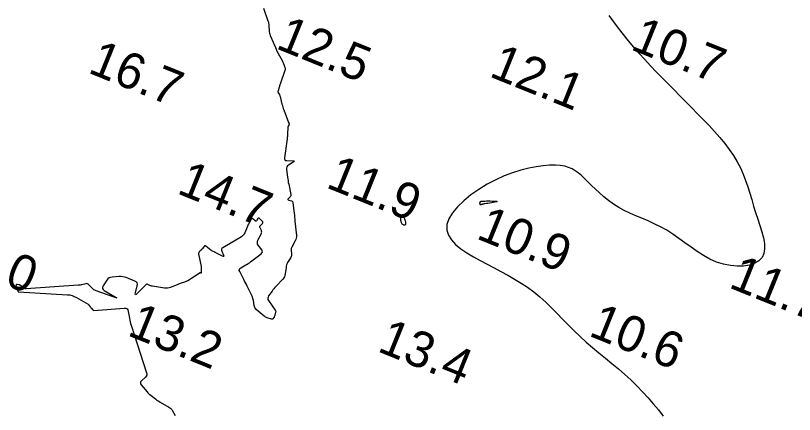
# Model space of a CAD drawing. Extents: x 3040093 to 3056816, y 408076 to 509144.
# Drawn here: x 3043964.6 to 3044073.1, y 439544.8 to 439600.5 of the extents above; entities that cross this region are included whole.
import ezdxf

# ---------------------------------------------------------------- set-up
doc = ezdxf.new("R2010")
doc.units = 0
for name, color, linetype in [('V-CHAN-CONT-EL12-1112', 7, 'Continuous'), ('V-CHAN-CONT-EL15', 7, 'Continuous'), ('V-TOPO-SOUN-0810', 7, 'Continuous')]:
    doc.layers.add(name, color=color, linetype=linetype)

msp = doc.modelspace()

# ---------------------------------------------------------------- linework, layer by layer
at = {"layer": 'V-CHAN-CONT-EL12-1112'}
msp.add_lwpolyline([(3044047.26, 439600.48), (3044047.89, 439599.57), (3044048.55, 439598.68), (3044049.24, 439597.79), (3044049.96, 439596.91), (3044050.71, 439596.04), (3044051.47, 439595.18), (3044052.25, 439594.32), (3044053.05, 439593.46), (3044053.86, 439592.61), (3044054.68, 439591.77), (3044055.5, 439590.92), (3044056.33, 439590.09), (3044057.16, 439589.25), (3044057.98, 439588.41), (3044058.81, 439587.58), (3044059.62, 439586.75), (3044060.43, 439585.92), (3044061.21, 439585.1), (3044061.98, 439584.27), (3044062.71, 439583.44), (3044063.39, 439582.6), (3044064.03, 439581.76), (3044064.61, 439580.92), (3044065.13, 439580.07), (3044065.58, 439579.21), (3044065.96, 439578.34), (3044066.3, 439577.46), (3044066.6, 439576.58), (3044066.88, 439575.69), (3044067.15, 439574.79), (3044067.42, 439573.89), (3044067.7, 439572.98), (3044068, 439572.07), (3044068.3, 439571.17), (3044068.57, 439570.29), (3044068.79, 439569.44), (3044068.93, 439568.65), (3044068.96, 439567.92), (3044068.86, 439567.27), (3044068.6, 439566.71), (3044068.17, 439566.26), (3044067.58, 439565.91), (3044066.86, 439565.67), (3044066.03, 439565.53), (3044065.14, 439565.51), (3044064.19, 439565.59), (3044063.23, 439565.78), (3044062.27, 439566.09), (3044061.34, 439566.49), (3044060.44, 439566.99), (3044059.56, 439567.54), (3044058.7, 439568.15), (3044057.86, 439568.77), (3044057.01, 439569.38), (3044056.17, 439569.98), (3044055.32, 439570.52), (3044054.46, 439571), (3044053.59, 439571.43), (3044052.73, 439571.82), (3044051.87, 439572.18), (3044051.02, 439572.53), (3044050.19, 439572.89), (3044049.4, 439573.27), (3044048.63, 439573.69), (3044047.91, 439574.15), (3044047.22, 439574.65), (3044046.57, 439575.18), (3044045.96, 439575.72), (3044045.39, 439576.26), (3044044.85, 439576.78), (3044044.34, 439577.28), (3044043.87, 439577.74), (3044043.43, 439578.16), (3044043, 439578.52), (3044042.58, 439578.82), (3044042.13, 439579.08), (3044041.64, 439579.28), (3044041.1, 439579.43), (3044040.49, 439579.53), (3044039.8, 439579.58), (3044039, 439579.57), (3044038.1, 439579.5), (3044037.13, 439579.37), (3044036.09, 439579.17), (3044034.99, 439578.89), (3044033.85, 439578.53), (3044032.68, 439578.09), (3044031.5, 439577.55), (3044030.31, 439576.92), (3044029.15, 439576.21), (3044028.05, 439575.44), (3044027.05, 439574.62), (3044026.18, 439573.78), (3044025.48, 439572.94), (3044024.97, 439572.1), (3044024.7, 439571.3), (3044024.68, 439570.54), (3044024.9, 439569.83), (3044025.32, 439569.16), (3044025.91, 439568.53), (3044026.64, 439567.93), (3044027.48, 439567.35), (3044028.38, 439566.81), (3044029.33, 439566.28), (3044030.29, 439565.77), (3044031.26, 439565.27), (3044032.22, 439564.76), (3044033.18, 439564.25), (3044034.12, 439563.72), (3044035.04, 439563.16), (3044035.94, 439562.56), (3044036.81, 439561.92), (3044037.65, 439561.23), (3044038.46, 439560.49), (3044039.25, 439559.72), (3044040.04, 439558.92), (3044040.82, 439558.11), (3044041.61, 439557.3), (3044042.41, 439556.49), (3044043.24, 439555.69), (3044044.09, 439554.92), (3044044.97, 439554.16), (3044045.87, 439553.41), (3044046.77, 439552.67), (3044047.68, 439551.93), (3044048.58, 439551.18), (3044049.46, 439550.42), (3044050.32, 439549.64), (3044051.15, 439548.84), (3044051.94, 439548.01), (3044052.71, 439547.17), (3044053.45, 439546.32), (3044054.15, 439545.46), (3044054.83, 439544.59)], dxfattribs=at)
for points in [[(3044029.3, 439574.33), (3044029.3, 439574.36), (3044029.31, 439574.39), (3044029.32, 439574.41), (3044029.32, 439574.43), (3044029.33, 439574.45), (3044029.34, 439574.47), (3044029.35, 439574.49), (3044029.37, 439574.51), (3044029.38, 439574.53), (3044029.41, 439574.54), (3044029.46, 439574.55), (3044029.54, 439574.57), (3044029.64, 439574.58), (3044029.78, 439574.59), (3044029.97, 439574.59), (3044030.2, 439574.6), (3044030.47, 439574.6), (3044030.74, 439574.6), (3044031.02, 439574.59), (3044031.26, 439574.58), (3044031.47, 439574.57), (3044031.61, 439574.55), (3044031.68, 439574.53), (3044031.65, 439574.5), (3044031.54, 439574.46), (3044031.37, 439574.42), (3044031.15, 439574.38), (3044030.91, 439574.34), (3044030.66, 439574.3), (3044030.41, 439574.26), (3044030.19, 439574.23), (3044030.01, 439574.2), (3044029.86, 439574.18), (3044029.75, 439574.16), (3044029.67, 439574.14), (3044029.61, 439574.13), (3044029.56, 439574.12), (3044029.53, 439574.11), (3044029.5, 439574.1), (3044029.48, 439574.09), (3044029.46, 439574.08), (3044029.44, 439574.07), (3044029.42, 439574.06), (3044029.4, 439574.06), (3044029.39, 439574.06), (3044029.37, 439574.06), (3044029.36, 439574.07), (3044029.35, 439574.09), (3044029.34, 439574.11), (3044029.33, 439574.14), (3044029.32, 439574.17), (3044029.31, 439574.2), (3044029.3, 439574.23), (3044029.3, 439574.27), (3044029.3, 439574.3)], [(3044018.98, 439571.45), (3044018.98, 439571.55), (3044018.96, 439571.67), (3044018.93, 439571.79), (3044018.89, 439571.92), (3044018.84, 439572.05), (3044018.79, 439572.16), (3044018.73, 439572.25), (3044018.68, 439572.32), (3044018.62, 439572.37), (3044018.56, 439572.4), (3044018.51, 439572.42), (3044018.46, 439572.42), (3044018.42, 439572.41), (3044018.38, 439572.39), (3044018.34, 439572.37), (3044018.31, 439572.34), (3044018.29, 439572.31), (3044018.27, 439572.28), (3044018.26, 439572.24), (3044018.25, 439572.2), (3044018.24, 439572.15), (3044018.24, 439572.1), (3044018.24, 439572.04), (3044018.24, 439571.97), (3044018.25, 439571.89), (3044018.26, 439571.82), (3044018.28, 439571.73), (3044018.3, 439571.66), (3044018.34, 439571.58), (3044018.38, 439571.5), (3044018.43, 439571.43), (3044018.5, 439571.37), (3044018.58, 439571.32), (3044018.65, 439571.28), (3044018.73, 439571.26), (3044018.81, 439571.25), (3044018.87, 439571.27), (3044018.93, 439571.3), (3044018.96, 439571.36)]]:
    msp.add_lwpolyline(points, close=True, dxfattribs=at)
at = {"layer": 'V-CHAN-CONT-EL15'}
msp.add_lwpolyline([(3043999.16, 439601.46), (3043999.77, 439599.7), (3043999.82, 439599.53), (3043999.86, 439599.37), (3043999.89, 439599.2), (3043999.9, 439599.03), (3043999.92, 439598.34), (3043999.94, 439598.17), (3043999.97, 439598), (3044000.01, 439597.84), (3044000.07, 439597.68), (3044000.49, 439596.73), (3044000.54, 439596.61), (3044000.59, 439596.49), (3044000.64, 439596.37), (3044000.7, 439596.24), (3044000.9, 439595.75), (3044000.96, 439595.63), (3044001.01, 439595.51), (3044001.07, 439595.39), (3044001.13, 439595.27), (3044001.78, 439594.07), (3044001.83, 439593.97), (3044001.88, 439593.87), (3044001.93, 439593.76), (3044001.97, 439593.65), (3044002.12, 439593.22), (3044002.15, 439593.12), (3044002.16, 439593.01), (3044002.15, 439592.9), (3044002.12, 439592.79), (3044001.46, 439590.88), (3044001.43, 439590.78), (3044001.39, 439590.67), (3044001.36, 439590.56), (3044001.33, 439590.45), (3044001.18, 439589.94), (3044001.16, 439589.88), (3044001.16, 439589.81), (3044001.18, 439589.75), (3044001.21, 439589.69), (3044001.35, 439589.44), (3044001.39, 439589.38), (3044001.42, 439589.32), (3044001.44, 439589.25), (3044001.46, 439589.18), (3044001.72, 439588.11), (3044001.77, 439587.9), (3044001.83, 439587.7), (3044001.89, 439587.51), (3044001.97, 439587.31), (3044002.64, 439585.56), (3044002.65, 439585.53), (3044002.66, 439585.5), (3044002.67, 439585.47), (3044002.67, 439585.43), (3044002.7, 439585.3), (3044002.7, 439585.27), (3044002.7, 439585.24), (3044002.69, 439585.21), (3044002.67, 439585.18), (3044002.58, 439585.02), (3044002.56, 439584.98), (3044002.54, 439584.94), (3044002.53, 439584.9), (3044002.53, 439584.86), (3044002.49, 439583.94), (3044002.48, 439583.77), (3044002.47, 439583.61), (3044002.45, 439583.44), (3044002.43, 439583.27), (3044002.07, 439580.63), (3044002.07, 439580.46), (3044002.13, 439580.33), (3044002.24, 439580.26), (3044002.41, 439580.23), (3044003.22, 439580.2), (3044003.36, 439580.18), (3044003.42, 439580.14), (3044003.39, 439580.08), (3044003.27, 439579.99), (3044002.62, 439579.59), (3044002.48, 439579.48), (3044002.39, 439579.34), (3044002.34, 439579.19), (3044002.34, 439579.01), (3044002.49, 439577.91), (3044002.52, 439577.67), (3044002.56, 439577.42), (3044002.6, 439577.18), (3044002.65, 439576.94), (3044002.93, 439575.5), (3044002.94, 439575.41), (3044002.93, 439575.33), (3044002.89, 439575.26), (3044002.84, 439575.19), (3044002.59, 439574.92), (3044002.55, 439574.85), (3044002.54, 439574.8), (3044002.58, 439574.76), (3044002.65, 439574.73), (3044003.04, 439574.61), (3044003.12, 439574.58), (3044003.18, 439574.52), (3044003.23, 439574.45), (3044003.25, 439574.36), (3044003.41, 439572.9), (3044003.44, 439572.62), (3044003.47, 439572.34), (3044003.5, 439572.06), (3044003.53, 439571.79), (3044003.72, 439569.8), (3044003.73, 439569.6), (3044003.7, 439569.41), (3044003.65, 439569.22), (3044003.56, 439569.04), (3044003.09, 439568.18), (3044003.04, 439568.07), (3044003.01, 439567.96), (3044003, 439567.84), (3044003, 439567.71), (3044003.05, 439567.21), (3044003.05, 439567.09), (3044003.04, 439566.97), (3044003, 439566.85), (3044002.95, 439566.74), (3044002.51, 439566.02), (3044002.42, 439565.86), (3044002.35, 439565.69), (3044002.31, 439565.52), (3044002.28, 439565.34), (3044002.17, 439564.43), (3044002.13, 439564.22), (3044002.06, 439564.03), (3044001.96, 439563.86), (3044001.82, 439563.69), (3044000.85, 439562.67), (3044000.71, 439562.52), (3044000.58, 439562.36), (3044000.46, 439562.2), (3044000.33, 439562.04), (3043999.86, 439561.37), (3043999.78, 439561.2), (3043999.75, 439561.03), (3043999.77, 439560.87), (3043999.86, 439560.7), (3044000.78, 439559.39), (3044000.81, 439559.32), (3044000.84, 439559.25), (3044000.84, 439559.17), (3044000.83, 439559.1), (3044000.72, 439558.68), (3044000.71, 439558.65), (3044000.7, 439558.62), (3044000.69, 439558.59), (3044000.68, 439558.56), (3044000.65, 439558.44), (3044000.64, 439558.42), (3044000.63, 439558.39), (3044000.61, 439558.36), (3044000.59, 439558.34), (3044000.44, 439558.16), (3044000.4, 439558.12), (3044000.36, 439558.11), (3044000.32, 439558.1), (3044000.28, 439558.11), (3043999.66, 439558.32), (3043999.55, 439558.36), (3043999.44, 439558.41), (3043999.33, 439558.48), (3043999.23, 439558.56), (3043998.14, 439559.49), (3043998.03, 439559.6), (3043997.94, 439559.73), (3043997.88, 439559.88), (3043997.84, 439560.04), (3043997.74, 439560.7), (3043997.71, 439560.86), (3043997.67, 439561.02), (3043997.62, 439561.18), (3043997.55, 439561.33), (3043996.88, 439562.71), (3043996.76, 439562.96), (3043996.64, 439563.2), (3043996.52, 439563.44), (3043996.39, 439563.67), (3043995.83, 439564.75), (3043995.77, 439564.92), (3043995.78, 439565.06), (3043995.85, 439565.19), (3043995.99, 439565.29), (3043996.69, 439565.68), (3043996.86, 439565.77), (3043997.03, 439565.88), (3043997.19, 439565.99), (3043997.35, 439566.11), (3043998.81, 439567.22), (3043998.93, 439567.35), (3043998.99, 439567.48), (3043998.97, 439567.63), (3043998.89, 439567.79), (3043998.42, 439568.44), (3043998.33, 439568.6), (3043998.29, 439568.77), (3043998.3, 439568.94), (3043998.36, 439569.12), (3043998.85, 439570.08), (3043998.88, 439570.18), (3043998.89, 439570.27), (3043998.88, 439570.37), (3043998.85, 439570.46), (3043998.66, 439570.84), (3043998.63, 439570.93), (3043998.63, 439571.01), (3043998.65, 439571.09), (3043998.71, 439571.17), (3043998.99, 439571.46), (3043999.04, 439571.53), (3043999.06, 439571.6), (3043999.04, 439571.67), (3043998.99, 439571.75), (3043998.58, 439572.17), (3043998.52, 439572.21), (3043998.47, 439572.22), (3043998.42, 439572.2), (3043998.37, 439572.14), (3043998.18, 439571.85), (3043998.13, 439571.8), (3043998.08, 439571.77), (3043998.02, 439571.78), (3043997.96, 439571.83), (3043997.67, 439572.1), (3043997.6, 439572.15), (3043997.54, 439572.16), (3043997.48, 439572.13), (3043997.43, 439572.06), (3043997.11, 439571.48), (3043997.04, 439571.35), (3043996.98, 439571.22), (3043996.92, 439571.09), (3043996.86, 439570.96), (3043996.53, 439570.17), (3043996.45, 439570), (3043996.34, 439569.85), (3043996.21, 439569.73), (3043996.06, 439569.62), (3043993.46, 439568.06), (3043993.35, 439567.97), (3043993.29, 439567.86), (3043993.28, 439567.75), (3043993.32, 439567.61), (3043993.57, 439567.04), (3043993.61, 439566.92), (3043993.59, 439566.86), (3043993.53, 439566.85), (3043993.42, 439566.9), (3043992.5, 439567.39), (3043992.44, 439567.42), (3043992.38, 439567.45), (3043992.32, 439567.48), (3043992.26, 439567.51), (3043992.02, 439567.62), (3043991.96, 439567.65), (3043991.91, 439567.69), (3043991.85, 439567.72), (3043991.8, 439567.76), (3043991.13, 439568.3), (3043991.06, 439568.35), (3043990.99, 439568.36), (3043990.92, 439568.33), (3043990.86, 439568.27), (3043990.58, 439567.92), (3043990.53, 439567.86), (3043990.48, 439567.81), (3043990.44, 439567.75), (3043990.39, 439567.7), (3043990.18, 439567.49), (3043990.14, 439567.43), (3043990.12, 439567.37), (3043990.11, 439567.3), (3043990.11, 439567.23), (3043990.45, 439565.48), (3043990.46, 439565.41), (3043990.47, 439565.34), (3043990.47, 439565.27), (3043990.47, 439565.2), (3043990.45, 439564.82), (3043990.45, 439564.79), (3043990.45, 439564.76), (3043990.45, 439564.73), (3043990.45, 439564.7), (3043990.45, 439564.55), (3043990.44, 439564.54), (3043990.44, 439564.53), (3043990.43, 439564.53), (3043990.42, 439564.53), (3043990.38, 439564.56), (3043990.37, 439564.56), (3043990.36, 439564.57), (3043990.34, 439564.56), (3043990.33, 439564.56), (3043988.58, 439563.48), (3043988.48, 439563.41), (3043988.37, 439563.36), (3043988.25, 439563.31), (3043988.13, 439563.27), (3043987.66, 439563.12), (3043987.54, 439563.08), (3043987.42, 439563.04), (3043987.3, 439563), (3043987.19, 439562.95), (3043986.19, 439562.55), (3043985.99, 439562.48), (3043985.78, 439562.44), (3043985.56, 439562.43), (3043985.35, 439562.45), (3043983.66, 439562.71), (3043983.58, 439562.73), (3043983.49, 439562.75), (3043983.41, 439562.78), (3043983.33, 439562.82), (3043983.02, 439562.97), (3043982.94, 439563), (3043982.87, 439563), (3043982.8, 439562.97), (3043982.74, 439562.92), (3043981.53, 439561.68), (3043981.39, 439561.55), (3043981.31, 439561.53), (3043981.28, 439561.61), (3043981.31, 439561.8), (3043981.56, 439562.77), (3043981.59, 439562.99), (3043981.54, 439563.18), (3043981.42, 439563.33), (3043981.22, 439563.44), (3043980, 439563.91), (3043979.77, 439563.99), (3043979.54, 439564.04), (3043979.3, 439564.06), (3043979.05, 439564.06), (3043978.05, 439563.98), (3043977.83, 439563.94), (3043977.64, 439563.86), (3043977.47, 439563.73), (3043977.33, 439563.55), (3043976.81, 439562.77), (3043976.73, 439562.58), (3043976.72, 439562.41), (3043976.8, 439562.27), (3043976.96, 439562.14), (3043978.4, 439561.3), (3043978.63, 439561.16), (3043978.69, 439561.09), (3043978.6, 439561.1), (3043978.35, 439561.18), (3043975.81, 439562.09), (3043975.67, 439562.16), (3043975.53, 439562.23), (3043975.41, 439562.32), (3043975.29, 439562.43), (3043974.82, 439562.92), (3043974.73, 439563), (3043974.62, 439563.05), (3043974.5, 439563.07), (3043974.38, 439563.05), (3043973.85, 439562.93), (3043973.72, 439562.9), (3043973.59, 439562.88), (3043973.46, 439562.86), (3043973.32, 439562.85), (3043966.07, 439562.36), (3043965.97, 439562.36), (3043965.87, 439562.38), (3043965.78, 439562.42), (3043965.69, 439562.48), (3043965.29, 439562.81), (3043965.24, 439562.84), (3043965.19, 439562.87), (3043965.13, 439562.89), (3043965.07, 439562.9), (3043964.82, 439562.95), (3043964.77, 439562.95), (3043964.74, 439562.94), (3043964.71, 439562.91), (3043964.7, 439562.87), (3043964.66, 439562.67), (3043964.66, 439562.62), (3043964.66, 439562.57), (3043964.67, 439562.53), (3043964.69, 439562.48), (3043964.9, 439562.11), (3043964.91, 439562.1), (3043964.92, 439562.08), (3043964.93, 439562.06), (3043964.94, 439562.04), (3043964.96, 439561.96), (3043964.97, 439561.94), (3043964.98, 439561.93), (3043964.99, 439561.92), (3043965.01, 439561.92), (3043971.82, 439561.53), (3043972.15, 439561.49), (3043972.47, 439561.41), (3043972.77, 439561.3), (3043973.07, 439561.15), (3043974.71, 439560.19), (3043974.75, 439560.16), (3043974.8, 439560.12), (3043974.83, 439560.08), (3043974.87, 439560.04), (3043974.99, 439559.86), (3043975.03, 439559.81), (3043975.06, 439559.77), (3043975.09, 439559.72), (3043975.13, 439559.68), (3043975.31, 439559.45), (3043975.36, 439559.4), (3043975.41, 439559.37), (3043975.47, 439559.36), (3043975.53, 439559.35), (3043979.74, 439559.66), (3043979.96, 439559.64), (3043980.13, 439559.56), (3043980.24, 439559.42), (3043980.31, 439559.21), (3043980.46, 439558.24), (3043980.5, 439558), (3043980.55, 439557.76), (3043980.62, 439557.53), (3043980.69, 439557.29), (3043982.85, 439550.66), (3043982.88, 439550.48), (3043982.87, 439550.32), (3043982.8, 439550.17), (3043982.69, 439550.03), (3043982.13, 439549.5), (3043982.03, 439549.37), (3043981.99, 439549.23), (3043982.01, 439549.09), (3043982.11, 439548.95), (3043982.92, 439548), (3043983.05, 439547.86), (3043983.19, 439547.72), (3043983.33, 439547.6), (3043983.48, 439547.47), (3043984.09, 439547), (3043984.24, 439546.89), (3043984.4, 439546.78), (3043984.56, 439546.67), (3043984.73, 439546.57), (3043985.96, 439545.87), (3043986.11, 439545.77), (3043986.24, 439545.65), (3043986.36, 439545.52), (3043986.46, 439545.36), (3043986.85, 439544.68)], dxfattribs=at)

# ---------------------------------------------------------------- texts
at = {"layer": 'V-TOPO-SOUN-0810'}
for s, p in [('12.5 ', (3044000.71, 439595.93)), ('10.7 ', (3044050.12, 439595.79)), ('16.7 ', (3043974.53, 439592.55)), ('12.1 ', (3044030.43, 439592.02)), ('11.9 ', (3044007.7, 439576.54)), ('14.7 ', (3043986.93, 439575.72)), ('10.9 ', (3044028.63, 439569.42)), ('15.0 ', (3043954.28, 439566.46)), ('11.7 ', (3044063.8, 439562.59)), ('13.2 ', (3043980.01, 439555.93)), ('10.6 ', (3044044.28, 439555.87)), ('13.4 ', (3044014.85, 439553.7))]:
    msp.add_text(s, height=5, rotation=338, dxfattribs=at).set_placement(p)

doc.saveas('drawing.dxf')
